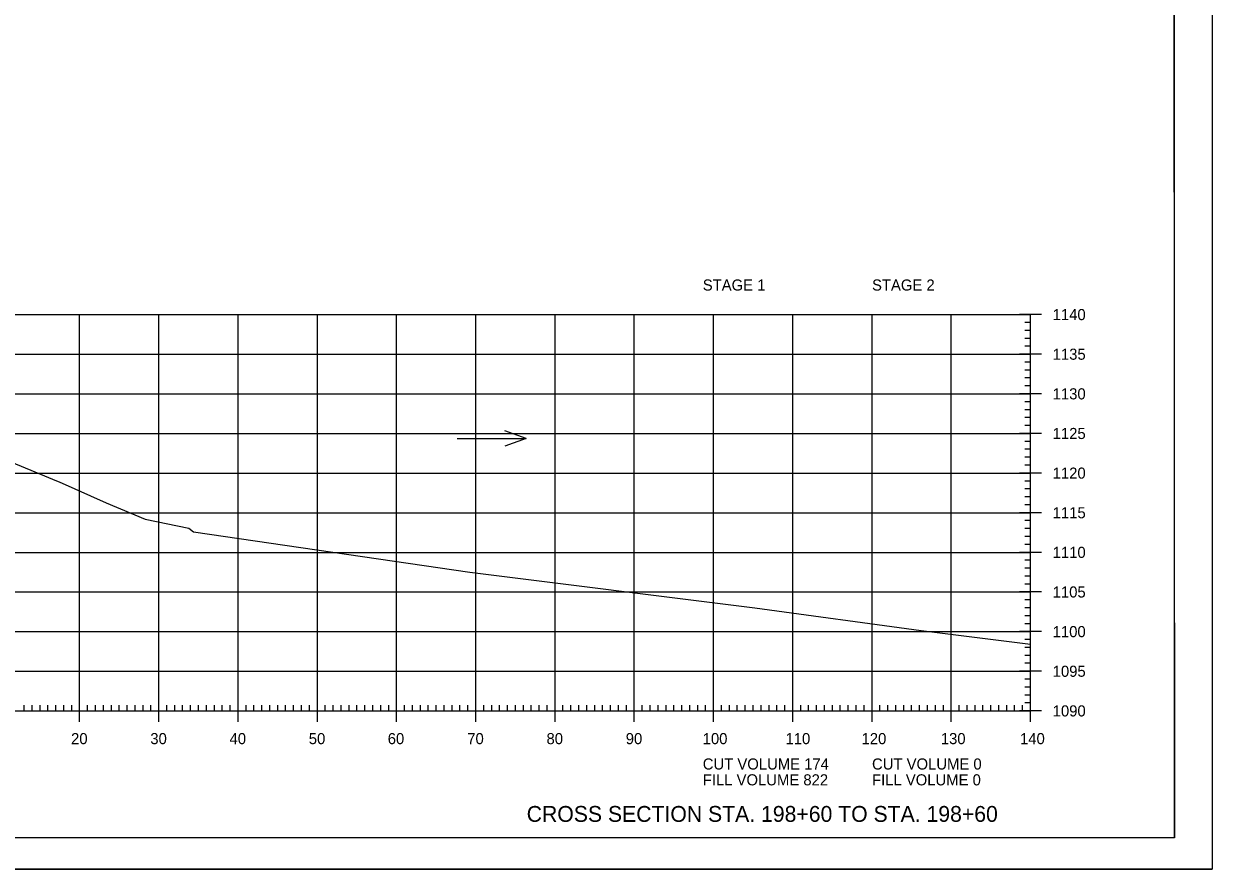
# Model space of a CAD drawing. Extents: x 1322838 to 1324533, y 339903 to 351025.
# Drawn here: x 1324185.9 to 1324335.9, y 350598.6 to 350705.3 of the extents above; entities that cross this region are included whole.
import ezdxf

# ---------------------------------------------------------------- set-up
doc = ezdxf.new("R2010")
doc.units = 0
for name, color, linetype in [('R_Axis', 7, 'Continuous'), ('R_Axis Annot', 7, 'Continuous'), ('R_Border', 7, 'Continuous'), ('R_Draft', 7, 'Continuous'), ('R_Exist Surface', 7, 'Continuous'), ('R_Grid', 7, 'Continuous'), ('R_No Plot', 7, 'Continuous'), ('R_Water Annot', 7, 'Continuous')]:
    doc.layers.add(name, color=color, linetype=linetype)

msp = doc.modelspace()

# ---------------------------------------------------------------- linework, layer by layer
at = {"layer": 'R_Axis'}
for p, q in [((1324314.38, 350668.58), (1324311.58, 350668.58)), ((1324312.98, 350618.58), (1324312.98, 350668.58)), ((1324312.98, 350667.58), (1324312.28, 350667.58)), ((1324312.98, 350666.58), (1324312.28, 350666.58)), ((1324312.98, 350665.58), (1324312.28, 350665.58)), ((1324312.98, 350664.58), (1324312.28, 350664.58)), ((1324314.38, 350663.58), (1324311.58, 350663.58)), ((1324312.98, 350662.58), (1324312.28, 350662.58)), ((1324312.98, 350661.58), (1324312.28, 350661.58)), ((1324312.98, 350660.58), (1324312.28, 350660.58)), ((1324312.98, 350659.58), (1324312.28, 350659.58)), ((1324314.38, 350658.58), (1324311.58, 350658.58)), ((1324312.98, 350657.58), (1324312.28, 350657.58)), ((1324312.98, 350656.58), (1324312.28, 350656.58)), ((1324312.98, 350655.58), (1324312.28, 350655.58)), ((1324314.38, 350653.58), (1324311.58, 350653.58)), ((1324312.98, 350654.58), (1324312.28, 350654.58)), ((1324312.98, 350652.58), (1324312.28, 350652.58)), ((1324312.98, 350651.58), (1324312.28, 350651.58)), ((1324312.98, 350650.58), (1324312.28, 350650.58)), ((1324312.98, 350649.58), (1324312.28, 350649.58)), ((1324314.38, 350648.58), (1324311.58, 350648.58)), ((1324312.98, 350647.58), (1324312.28, 350647.58)), ((1324312.98, 350646.58), (1324312.28, 350646.58)), ((1324312.98, 350645.58), (1324312.28, 350645.58)), ((1324312.98, 350644.58), (1324312.28, 350644.58)), ((1324314.38, 350643.58), (1324311.58, 350643.58)), ((1324312.98, 350642.58), (1324312.28, 350642.58)), ((1324312.98, 350641.58), (1324312.28, 350641.58)), ((1324312.98, 350640.58), (1324312.28, 350640.58)), ((1324314.38, 350638.58), (1324311.58, 350638.58)), ((1324312.98, 350639.58), (1324312.28, 350639.58)), ((1324312.98, 350637.58), (1324312.28, 350637.58)), ((1324312.98, 350636.58), (1324312.28, 350636.58)), ((1324312.98, 350635.58), (1324312.28, 350635.58)), ((1324312.98, 350634.58), (1324312.28, 350634.58)), ((1324314.38, 350633.58), (1324311.58, 350633.58)), ((1324312.98, 350632.58), (1324312.28, 350632.58)), ((1324312.98, 350631.58), (1324312.28, 350631.58)), ((1324312.98, 350630.58), (1324312.28, 350630.58)), ((1324312.98, 350629.58), (1324312.28, 350629.58)), ((1324314.38, 350628.58), (1324311.58, 350628.58)), ((1324312.98, 350627.58), (1324312.28, 350627.58)), ((1324312.98, 350626.58), (1324312.28, 350626.58)), ((1324312.98, 350625.58), (1324312.28, 350625.58)), ((1324314.38, 350623.58), (1324311.58, 350623.58)), ((1324312.98, 350624.58), (1324312.28, 350624.58)), ((1324312.98, 350622.58), (1324312.28, 350622.58)), ((1324312.98, 350621.58), (1324312.28, 350621.58)), ((1324312.98, 350620.58), (1324312.28, 350620.58)), ((1324185.98, 350618.58), (1324185.98, 350619.28)), ((1324186.98, 350618.58), (1324186.98, 350619.28)), ((1324187.98, 350618.58), (1324187.98, 350619.28)), ((1324188.98, 350618.58), (1324188.98, 350619.28)), ((1324189.98, 350618.58), (1324189.98, 350619.28)), ((1324190.98, 350618.58), (1324190.98, 350619.28)), ((1324191.98, 350618.58), (1324191.98, 350619.28)), ((1324192.98, 350617.18), (1324192.98, 350619.98)), ((1324193.98, 350618.58), (1324193.98, 350619.28)), ((1324194.98, 350618.58), (1324194.98, 350619.28)), ((1324195.98, 350618.58), (1324195.98, 350619.28)), ((1324196.98, 350618.58), (1324196.98, 350619.28)), ((1324197.98, 350618.58), (1324197.98, 350619.28)), ((1324198.98, 350618.58), (1324198.98, 350619.28)), ((1324199.98, 350618.58), (1324199.98, 350619.28)), ((1324200.98, 350618.58), (1324200.98, 350619.28)), ((1324201.98, 350618.58), (1324201.98, 350619.28)), ((1324202.98, 350617.18), (1324202.98, 350619.98)), ((1324203.98, 350618.58), (1324203.98, 350619.28)), ((1324204.98, 350618.58), (1324204.98, 350619.28)), ((1324205.98, 350618.58), (1324205.98, 350619.28)), ((1324206.98, 350618.58), (1324206.98, 350619.28)), ((1324207.98, 350618.58), (1324207.98, 350619.28)), ((1324208.98, 350618.58), (1324208.98, 350619.28)), ((1324209.98, 350618.58), (1324209.98, 350619.28)), ((1324210.98, 350618.58), (1324210.98, 350619.28)), ((1324211.98, 350618.58), (1324211.98, 350619.28)), ((1324212.98, 350617.18), (1324212.98, 350619.98)), ((1324213.98, 350618.58), (1324213.98, 350619.28)), ((1324214.98, 350618.58), (1324214.98, 350619.28)), ((1324215.98, 350618.58), (1324215.98, 350619.28)), ((1324216.98, 350618.58), (1324216.98, 350619.28)), ((1324217.98, 350618.58), (1324217.98, 350619.28)), ((1324218.98, 350618.58), (1324218.98, 350619.28)), ((1324219.98, 350618.58), (1324219.98, 350619.28)), ((1324220.98, 350618.58), (1324220.98, 350619.28)), ((1324221.98, 350618.58), (1324221.98, 350619.28)), ((1324222.98, 350617.18), (1324222.98, 350619.98)), ((1324223.98, 350618.58), (1324223.98, 350619.28)), ((1324224.98, 350618.58), (1324224.98, 350619.28)), ((1324225.98, 350618.58), (1324225.98, 350619.28)), ((1324226.98, 350618.58), (1324226.98, 350619.28)), ((1324227.98, 350618.58), (1324227.98, 350619.28)), ((1324228.98, 350618.58), (1324228.98, 350619.28)), ((1324229.98, 350618.58), (1324229.98, 350619.28)), ((1324230.98, 350618.58), (1324230.98, 350619.28)), ((1324231.98, 350618.58), (1324231.98, 350619.28)), ((1324232.98, 350617.18), (1324232.98, 350619.98)), ((1324233.98, 350618.58), (1324233.98, 350619.28)), ((1324234.98, 350618.58), (1324234.98, 350619.28)), ((1324235.98, 350618.58), (1324235.98, 350619.28)), ((1324236.98, 350618.58), (1324236.98, 350619.28)), ((1324237.98, 350618.58), (1324237.98, 350619.28)), ((1324238.98, 350618.58), (1324238.98, 350619.28)), ((1324239.98, 350618.58), (1324239.98, 350619.28)), ((1324240.98, 350618.58), (1324240.98, 350619.28)), ((1324241.98, 350618.58), (1324241.98, 350619.28)), ((1324242.98, 350617.18), (1324242.98, 350619.98)), ((1324243.98, 350618.58), (1324243.98, 350619.28)), ((1324244.98, 350618.58), (1324244.98, 350619.28)), ((1324245.98, 350618.58), (1324245.98, 350619.28)), ((1324246.98, 350618.58), (1324246.98, 350619.28)), ((1324247.98, 350618.58), (1324247.98, 350619.28)), ((1324248.98, 350618.58), (1324248.98, 350619.28)), ((1324249.98, 350618.58), (1324249.98, 350619.28)), ((1324250.98, 350618.58), (1324250.98, 350619.28)), ((1324251.98, 350618.58), (1324251.98, 350619.28)), ((1324252.98, 350617.18), (1324252.98, 350619.98)), ((1324253.98, 350618.58), (1324253.98, 350619.28)), ((1324254.98, 350618.58), (1324254.98, 350619.28)), ((1324255.98, 350618.58), (1324255.98, 350619.28)), ((1324256.98, 350618.58), (1324256.98, 350619.28)), ((1324257.98, 350618.58), (1324257.98, 350619.28)), ((1324258.98, 350618.58), (1324258.98, 350619.28)), ((1324259.98, 350618.58), (1324259.98, 350619.28)), ((1324260.98, 350618.58), (1324260.98, 350619.28)), ((1324261.98, 350618.58), (1324261.98, 350619.28)), ((1324262.98, 350617.18), (1324262.98, 350619.98)), ((1324263.98, 350618.58), (1324263.98, 350619.28)), ((1324264.98, 350618.58), (1324264.98, 350619.28)), ((1324265.98, 350618.58), (1324265.98, 350619.28)), ((1324266.98, 350618.58), (1324266.98, 350619.28)), ((1324267.98, 350618.58), (1324267.98, 350619.28)), ((1324268.98, 350618.58), (1324268.98, 350619.28)), ((1324269.98, 350618.58), (1324269.98, 350619.28)), ((1324270.98, 350618.58), (1324270.98, 350619.28)), ((1324271.98, 350618.58), (1324271.98, 350619.28)), ((1324272.98, 350617.18), (1324272.98, 350619.98)), ((1324273.98, 350618.58), (1324273.98, 350619.28)), ((1324274.98, 350618.58), (1324274.98, 350619.28)), ((1324275.98, 350618.58), (1324275.98, 350619.28)), ((1324276.98, 350618.58), (1324276.98, 350619.28)), ((1324277.98, 350618.58), (1324277.98, 350619.28)), ((1324278.98, 350618.58), (1324278.98, 350619.28)), ((1324279.98, 350618.58), (1324279.98, 350619.28)), ((1324280.98, 350618.58), (1324280.98, 350619.28)), ((1324281.98, 350618.58), (1324281.98, 350619.28)), ((1324282.98, 350617.18), (1324282.98, 350619.98)), ((1324283.98, 350618.58), (1324283.98, 350619.28)), ((1324284.98, 350618.58), (1324284.98, 350619.28)), ((1324285.98, 350618.58), (1324285.98, 350619.28)), ((1324286.98, 350618.58), (1324286.98, 350619.28)), ((1324287.98, 350618.58), (1324287.98, 350619.28)), ((1324288.98, 350618.58), (1324288.98, 350619.28)), ((1324289.98, 350618.58), (1324289.98, 350619.28)), ((1324290.98, 350618.58), (1324290.98, 350619.28)), ((1324291.98, 350618.58), (1324291.98, 350619.28)), ((1324292.98, 350617.18), (1324292.98, 350619.98)), ((1324293.98, 350618.58), (1324293.98, 350619.28)), ((1324294.98, 350618.58), (1324294.98, 350619.28)), ((1324295.98, 350618.58), (1324295.98, 350619.28)), ((1324296.98, 350618.58), (1324296.98, 350619.28)), ((1324297.98, 350618.58), (1324297.98, 350619.28)), ((1324298.98, 350618.58), (1324298.98, 350619.28)), ((1324299.98, 350618.58), (1324299.98, 350619.28)), ((1324300.98, 350618.58), (1324300.98, 350619.28)), ((1324301.98, 350618.58), (1324301.98, 350619.28)), ((1324302.98, 350617.18), (1324302.98, 350619.98)), ((1324303.98, 350618.58), (1324303.98, 350619.28)), ((1324304.98, 350618.58), (1324304.98, 350619.28)), ((1324305.98, 350618.58), (1324305.98, 350619.28)), ((1324306.98, 350618.58), (1324306.98, 350619.28)), ((1324307.98, 350618.58), (1324307.98, 350619.28)), ((1324308.98, 350618.58), (1324308.98, 350619.28)), ((1324309.98, 350618.58), (1324309.98, 350619.28)), ((1324310.98, 350618.58), (1324310.98, 350619.28)), ((1324311.98, 350618.58), (1324311.98, 350619.28)), ((1324312.98, 350619.58), (1324312.28, 350619.58)), ((1324312.98, 350617.18), (1324312.98, 350619.98)), ((1324032.98, 350618.58), (1324312.98, 350618.58)), ((1324314.38, 350618.58), (1324311.58, 350618.58))]:
    msp.add_line(p, q, dxfattribs=at)
at = {"layer": 'R_Border'}
for q in [(1324331.16, 350808.04), (1324014.98, 350602.58)]:
    msp.add_line((1324331.16, 350602.58), q, dxfattribs=at)
at = {"layer": 'R_Exist Surface'}
msp.add_lwpolyline([(1324180.7, 350651.46), (1324188.56, 350648.23), (1324190.08, 350647.6), (1324190.38, 350647.48), (1324196.33, 350644.83), (1324201.26, 350642.76), (1324206.77, 350641.63), (1324207.33, 350641.16), (1324242.21, 350636.07), (1324278.21, 350631.57), (1324299.2, 350628.73), (1324312.98, 350627)], dxfattribs=at)
at = {"layer": 'R_Grid'}
for p, q in [((1324032.98, 350668.58), (1324312.98, 350668.58)), ((1324192.98, 350618.58), (1324192.98, 350668.58)), ((1324202.98, 350618.58), (1324202.98, 350668.58)), ((1324212.98, 350618.58), (1324212.98, 350668.58)), ((1324222.98, 350618.58), (1324222.98, 350668.58)), ((1324232.98, 350618.58), (1324232.98, 350668.58)), ((1324242.98, 350618.58), (1324242.98, 350668.58)), ((1324252.98, 350618.58), (1324252.98, 350668.58)), ((1324262.98, 350618.58), (1324262.98, 350668.58)), ((1324272.98, 350618.58), (1324272.98, 350668.58)), ((1324282.98, 350618.58), (1324282.98, 350668.58)), ((1324292.98, 350618.58), (1324292.98, 350668.58)), ((1324302.98, 350618.58), (1324302.98, 350668.58)), ((1324312.98, 350618.58), (1324312.98, 350668.58)), ((1324032.98, 350663.58), (1324312.98, 350663.58)), ((1324032.98, 350658.58), (1324312.98, 350658.58)), ((1324032.98, 350653.58), (1324312.98, 350653.58)), ((1324032.98, 350648.58), (1324312.98, 350648.58)), ((1324032.98, 350643.58), (1324312.98, 350643.58)), ((1324032.98, 350638.58), (1324312.98, 350638.58)), ((1324032.98, 350633.58), (1324312.98, 350633.58)), ((1324032.98, 350628.58), (1324312.98, 350628.58)), ((1324032.98, 350623.58), (1324312.98, 350623.58)), ((1324032.98, 350618.58), (1324312.98, 350618.58))]:
    msp.add_line(p, q, dxfattribs=at)
at = {"layer": 'R_No Plot'}
msp.add_line((1324002.58, 350598.61), (1324335.91, 350598.61), dxfattribs=at)
for points in [[(1324002.57, 350811.94), (1324335.91, 350811.94), (1324335.91, 350598.6), (1324002.57, 350598.6)], [(1324248.9, 350808.04), (1324268.52, 350808.04), (1324268.52, 350798.16), (1324284.63, 350798.16), (1324307.83, 350798.16), (1324307.83, 350765.49), (1324331.04, 350765.49), (1324331.16, 350602.58), (1324014.98, 350602.58), (1324014.98, 350808.04)]]:
    msp.add_lwpolyline(points, close=True, dxfattribs=at)
at = {"layer": 'R_Water Annot'}
for p, q in [((1324249.32, 350652.95), (1324246.66, 350653.92)), ((1324240.63, 350652.95), (1324249.32, 350652.95)), ((1324249.32, 350652.95), (1324246.66, 350651.98))]:
    msp.add_line(p, q, dxfattribs=at)

# ---------------------------------------------------------------- texts
at = {"layer": 'R_Axis Annot'}
for s, p in [('STAGE 1', (1324271.62, 350671.61)), ('STAGE 2', (1324292.98, 350671.61)), ('1140', (1324315.78, 350667.88)), ('1135', (1324315.78, 350662.88)), ('1130', (1324315.78, 350657.88)), ('1125', (1324315.78, 350652.88)), ('1120', (1324315.78, 350647.88)), ('1115', (1324315.78, 350642.88)), ('1110', (1324315.78, 350637.88)), ('1105', (1324315.78, 350632.88)), ('1100', (1324315.78, 350627.88)), ('1095', (1324315.78, 350622.88)), ('1090', (1324315.78, 350617.88)), ('20', (1324191.9, 350614.38)), ('30', (1324201.9, 350614.38)), ('40', (1324211.9, 350614.38)), ('50', (1324221.9, 350614.38)), ('60', (1324231.86, 350614.38)), ('70', (1324241.9, 350614.38)), ('80', (1324251.9, 350614.38)), ('90', (1324261.9, 350614.38)), ('100', (1324271.61, 350614.38)), ('110', (1324282.06, 350614.38)), ('120', (1324291.66, 350614.38)), ('130', (1324301.66, 350614.38)), ('140', (1324311.66, 350614.38)), ('CUT VOLUME 174', (1324271.62, 350611.18)), ('CUT VOLUME 0', (1324292.98, 350611.18)), ('FILL VOLUME 822', (1324271.62, 350609.18)), ('FILL VOLUME 0', (1324292.98, 350609.18))]:
    msp.add_text(s, height=1.4, dxfattribs=at).set_placement(p)
at = {"layer": 'R_Draft'}
msp.add_text('CROSS SECTION STA. 198+60 TO STA. 198+60', height=2, dxfattribs=at).set_placement((1324249.4, 350604.58))

doc.saveas('drawing.dxf')
